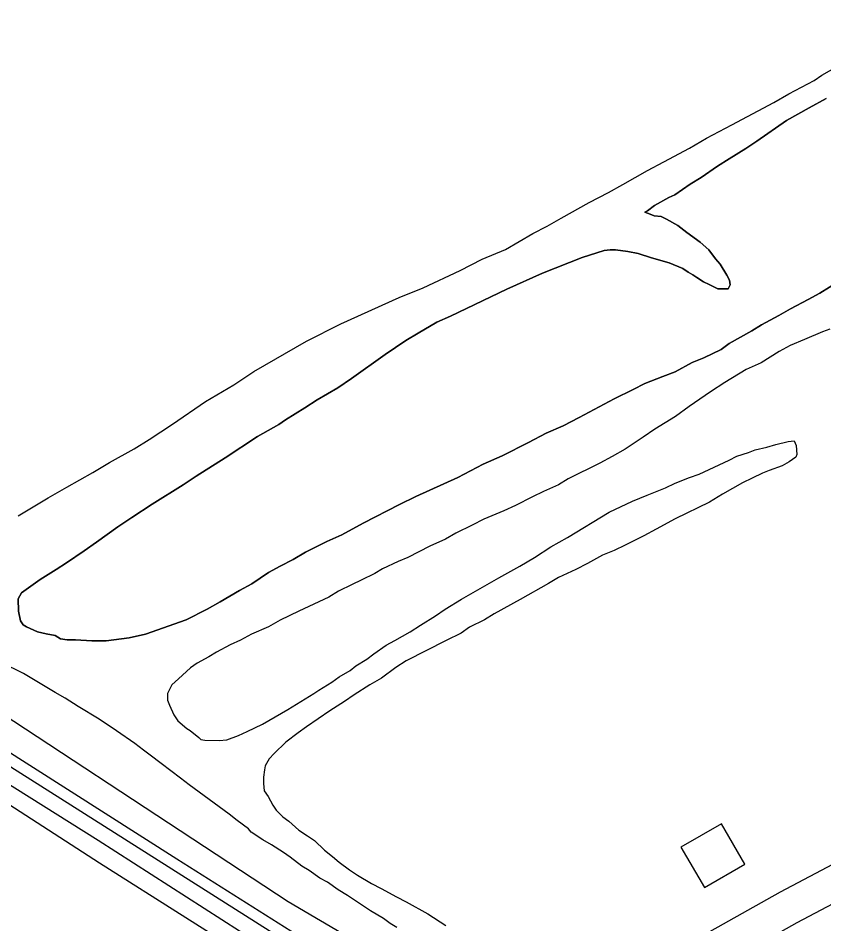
# Model space of a CAD drawing. Extents: x 3567028 to 3605064, y 510945 to 536587.
# Drawn here: x 3572877 to 3573567, y 529678 to 530454 of the extents above; entities that cross this region are included whole.
import ezdxf

# ---------------------------------------------------------------- set-up
doc = ezdxf.new("R2010")
doc.units = 0
for name, color, linetype in [('V-BLDG-OTLN', 7, 'Continuous'), ('V-RAIL-TRAK', 7, 'Continuous'), ('V-ROAD-CNTR', 7, 'Continuous'), ('V-SITE-VEGE', 7, 'Continuous'), ('V-TOPO-SHOR', 7, 'Continuous')]:
    doc.layers.add(name, color=color, linetype=linetype)

msp = doc.modelspace()

# ---------------------------------------------------------------- linework, layer by layer
at = {"layer": 'V-BLDG-OTLN'}
msp.add_lwpolyline([(3573464.46, 529708.72), (3573498.99, 529728.9), (3573478.82, 529763.44), (3573444.28, 529743.26)], close=True, dxfattribs=at)
at = {"layer": 'V-RAIL-TRAK'}
msp.add_lwpolyline([(3576005.02, 527841.99), (3575798.21, 527973.59), (3575600.99, 528097.57), (3575373.16, 528242.42), (3575159.14, 528377.56), (3574928.29, 528523.66), (3574700.28, 528669.52), (3574565.53, 528750.2), (3574547.64, 528760.91), (3574343.43, 528890.24), (3574116.99, 529033.25), (3573969.01, 529128.1), (3573923.01, 529157.59), (3573719.2, 529286.52), (3573540.39, 529398.3), (3573314.59, 529543.52), (3573288.1, 529560.07), (3573137.38, 529654.27), (3573012.65, 529732.91), (3572828.27, 529850.44), (3572664.09, 529953.92), (3572504.12, 530054.91), (3572359.75, 530145.57)], dxfattribs=at)
at = {"layer": 'V-ROAD-CNTR'}
for points in [[(3571107.49, 530923.76), (3571335.73, 530779.9), (3572456.02, 530074.71), (3572913.2, 529784.93), (3573353.24, 529506.1), (3574011.95, 529090.35), (3574465.86, 528803.76), (3574566.38, 528736.81), (3574909.2, 528519.11), (3575756.44, 527984.87), (3576622.61, 527437.04), (3577459.48, 526912.66), (3578223.72, 526427.37), (3578886.32, 526005.21), (3579395.2, 525684.02), (3580151.71, 525207.45), (3580698.98, 524864.69), (3581176.02, 524557.82)], [(3574626.89, 528698.38), (3574572.39, 528723.67), (3574493.22, 528771.79), (3574359.67, 528853.34), (3574196.84, 528956.27), (3573968.98, 529101.31), (3573793.73, 529213.2), (3573474.84, 529416.5), (3573232.57, 529564.61), (3572945.29, 529748.9), (3572659.53, 529928.51), (3572094.53, 530282.81), (3571687.31, 530539.11), (3571171.63, 530864.92), (3571107.62, 530907.01)], [(3573355.17, 529607.02), (3573529.42, 529705.02), (3573981.09, 529943.7), (3574043.41, 529977.49)], [(3573392.07, 529593.35), (3573543.79, 529678.68), (3573995.24, 529917.25), (3574058.6, 529951.6)]]:
    msp.add_lwpolyline(points, dxfattribs=at)
at = {"layer": 'V-SITE-VEGE'}
for p, q in [((3573564.91, 530404.78), (3573584.9, 530416.15)), ((3573558.43, 530400.21), (3573564.91, 530404.78)), ((3573536.69, 530388.88), (3573558.43, 530400.21)), ((3573523.75, 530381.49), (3573536.69, 530388.88)), ((3573487.9, 530362.2), (3573523.75, 530381.49)), ((3573568.63, 530384.8), (3573553.94, 530376.85)), ((3573553.94, 530376.85), (3573534.54, 530366.07)), ((3573534.54, 530366.07), (3573509.21, 530348.37)), ((3573466.16, 530350.86), (3573487.9, 530362.2)), ((3573451.46, 530342.34), (3573466.16, 530350.86)), ((3573429.71, 530330.42), (3573451.46, 530342.34)), ((3573499.79, 530342.1), (3573485.66, 530332.98)), ((3573509.21, 530348.37), (3573499.79, 530342.1)), ((3573415.61, 530323.05), (3573429.71, 530330.42)), ((3573475.65, 530326.71), (3573461.52, 530317.01)), ((3573485.66, 530332.98), (3573475.65, 530326.71)), ((3573394.45, 530311.12), (3573415.61, 530323.05)), ((3573382.1, 530304.3), (3573394.45, 530311.12)), ((3573452.1, 530311.32), (3573439.14, 530302.19)), ((3573461.52, 530317.01), (3573452.1, 530311.32)), ((3573365.65, 530295.81), (3573382.1, 530304.3)), ((3573341.55, 530282.17), (3573365.65, 530295.81)), ((3573433.86, 530299.93), (3573421.52, 530293.12)), ((3573439.14, 530302.19), (3573433.86, 530299.93)), ((3573415.62, 530288.55), (3573413.27, 530287.41)), ((3573413.27, 530287.41), (3573417.91, 530285.6)), ((3573421.52, 530293.12), (3573415.62, 530288.55)), ((3573329.79, 530275.35), (3573341.55, 530282.17)), ((3573417.91, 530285.6), (3573421.39, 530284.38)), ((3573421.39, 530284.38), (3573427.21, 530283.71)), ((3573427.21, 530283.71), (3573431.84, 530281.31)), ((3573431.84, 530281.31), (3573441.67, 530275.92)), ((3573317.45, 530269.12), (3573329.79, 530275.35)), ((3573441.67, 530275.92), (3573449.16, 530269.97)), ((3573293.93, 530255.48), (3573317.45, 530269.12)), ((3573449.16, 530269.97), (3573460.69, 530261.64)), ((3573460.69, 530261.64), (3573468.18, 530255.11)), ((3573273.98, 530247.03), (3573293.93, 530255.48)), ((3573359.64, 530248.57), (3573325.63, 530235.08)), ((3573378.39, 530254.7), (3573359.64, 530248.57)), ((3573383.64, 530255.2), (3573378.39, 530254.7)), ((3573388.31, 530255.14), (3573383.64, 530255.2)), ((3573398.78, 530253.82), (3573388.31, 530255.14)), ((3573407.5, 530251.94), (3573398.78, 530253.82)), ((3573419.1, 530248.27), (3573407.5, 530251.94)), ((3573468.18, 530255.11), (3573473.89, 530247.45)), ((3573255.18, 530237.4), (3573273.98, 530247.03)), ((3573434.2, 530243.96), (3573419.1, 530248.27)), ((3573445.79, 530239.12), (3573434.2, 530243.96)), ((3573473.89, 530247.45), (3573477.9, 530242.73)), ((3573477.9, 530242.73), (3573483.59, 530233.32)), ((3573223.48, 530222.71), (3573255.18, 530237.4)), ((3573325.63, 530235.08), (3573295.11, 530221.54)), ((3573450.41, 530236.14), (3573445.79, 530239.12)), ((3573454.45, 530233.75), (3573450.41, 530236.14)), ((3573457.91, 530231.37), (3573454.45, 530233.75)), ((3573483.59, 530233.32), (3573485.86, 530229.2)), ((3573463.69, 530227.78), (3573457.91, 530231.37)), ((3573468.32, 530225.38), (3573463.69, 530227.78)), ((3573475.84, 530221.77), (3573468.32, 530225.38)), ((3573485.86, 530229.2), (3573486.39, 530225.11)), ((3573563.24, 530218.14), (3573579.72, 530228.39)), ((3573202.95, 530214.27), (3573223.48, 530222.71)), ((3573295.11, 530221.54), (3573246.96, 530198.35)), ((3573484.59, 530221.65), (3573475.84, 530221.77)), ((3573486.39, 530225.11), (3573484.59, 530221.65)), ((3573553.24, 530212.46), (3573563.24, 530218.14)), ((3573153.06, 530191.69), (3573202.95, 530214.27)), ((3573537.97, 530204.53), (3573553.24, 530212.46)), ((3573527.97, 530198.84), (3573537.97, 530204.53)), ((3573246.96, 530198.35), (3573235.23, 530193.28)), ((3573513.28, 530190.9), (3573527.97, 530198.84)), ((3573123.7, 530176.97), (3573153.06, 530191.69)), ((3573235.23, 530193.28), (3573219.34, 530183.6)), ((3573505.04, 530185.78), (3573513.28, 530190.9)), ((3573571.77, 530187.22), (3573565.33, 530184.99)), ((3573219.34, 530183.6), (3573208.76, 530177.35)), ((3573485.64, 530174.99), (3573505.04, 530185.78)), ((3573565.33, 530184.99), (3573550.07, 530178.22)), ((3573078.42, 530150.82), (3573123.7, 530176.97)), ((3573208.76, 530177.35), (3573191.09, 530165.37)), ((3573478.57, 530169.85), (3573485.64, 530174.99)), ((3573537.75, 530173.16), (3573528.35, 530168.05)), ((3573550.07, 530178.22), (3573537.75, 530173.16)), ((3573191.09, 530165.37), (3573162.22, 530144.81)), ((3573463.89, 530162.48), (3573478.57, 530169.85)), ((3573528.35, 530168.05), (3573513.04, 530158.37)), ((3573439.23, 530150.61), (3573453.92, 530158.55)), ((3573453.92, 530158.55), (3573463.89, 530162.48)), ((3573513.04, 530158.37), (3573500.14, 530152.72)), ((3573061.34, 530139.42), (3573078.42, 530150.82)), ((3573428.67, 530146.68), (3573439.23, 530150.61)), ((3573500.14, 530152.72), (3573481.89, 530141.34)), ((3573162.22, 530144.81), (3573150.44, 530136.82)), ((3573403.44, 530135.4), (3573413.42, 530140.5)), ((3573413.42, 530140.5), (3573428.67, 530146.68)), ((3573481.89, 530141.34), (3573469.53, 530133.36)), ((3573037.23, 530125.2), (3573061.34, 530139.42)), ((3573150.44, 530136.82), (3573132.8, 530126.59)), ((3573387, 530127.48), (3573403.44, 530135.4)), ((3573469.53, 530133.36), (3573451.27, 530120.8)), ((3573008.96, 530105.8), (3573037.23, 530125.2)), ((3573132.8, 530126.59), (3573122.2, 530119.75)), ((3573357.03, 530111.6), (3573387, 530127.48)), ((3573122.2, 530119.75), (3573105.73, 530109.5)), ((3573451.27, 530120.8), (3573439.48, 530112.23)), ((3573105.73, 530109.5), (3573099.84, 530105.51)), ((3573343.51, 530104.22), (3573357.03, 530111.6)), ((3573439.48, 530112.23), (3573421.84, 530101.42)), ((3572988.94, 530092.69), (3573008.96, 530105.8)), ((3573099.84, 530105.51), (3573081.61, 530095.29)), ((3573328.84, 530098.03), (3573343.51, 530104.22)), ((3573421.84, 530101.42), (3573411.82, 530094.57)), ((3573081.61, 530095.29), (3573053.94, 530077.04)), ((3573313.57, 530090.09), (3573328.84, 530098.03)), ((3573411.82, 530094.57), (3573396.51, 530084.31)), ((3572976, 530084.72), (3572988.94, 530092.69)), ((3573291.25, 530078.76), (3573313.57, 530090.09)), ((3573507.86, 530083.82), (3573517.8, 530086)), ((3573517.8, 530086), (3573525.41, 530088.22)), ((3573525.41, 530088.22), (3573535.95, 530090.98)), ((3573535.95, 530090.98), (3573541.2, 530091.48)), ((3573541.2, 530091.48), (3573542.89, 530087.38)), ((3573542.89, 530087.38), (3573543.36, 530079.79)), ((3572954.83, 530072.79), (3572976, 530084.72)), ((3573274.81, 530071.43), (3573291.25, 530078.76)), ((3573385.34, 530078.06), (3573374.76, 530072.38)), ((3573396.51, 530084.31), (3573385.34, 530078.06)), ((3573485.57, 530074.82), (3573492.03, 530078.22)), ((3573492.03, 530078.22), (3573501.99, 530081.57)), ((3573501.99, 530081.57), (3573507.86, 530083.82)), ((3573543.36, 530079.79), (3573542.74, 530077.47)), ((3572940.71, 530064.25), (3572954.83, 530072.79)), ((3573053.94, 530077.04), (3573029.22, 530061.08)), ((3573253.07, 530060.09), (3573274.81, 530071.43)), ((3573374.76, 530072.38), (3573347.75, 530058.79)), ((3573459.74, 530062.96), (3573485.57, 530074.82)), ((3573530.97, 530070.06), (3573519.84, 530066.15)), ((3573536.85, 530073.48), (3573530.97, 530070.06)), ((3573542.74, 530077.47), (3573536.85, 530073.48)), ((3572918.37, 530051.76), (3572940.71, 530064.25)), ((3573451.54, 530060.17), (3573459.74, 530062.96)), ((3573513.97, 530063.91), (3573505.16, 530059.37)), ((3573519.84, 530066.15), (3573513.97, 530063.91)), ((3573029.22, 530061.08), (3573018.03, 530053.67)), ((3573217.27, 530043.72), (3573253.07, 530060.09)), ((3573347.75, 530058.79), (3573339.51, 530053.67)), ((3573431, 530051.15), (3573439.22, 530055.1)), ((3573439.22, 530055.1), (3573451.54, 530060.17)), ((3573496.94, 530055.41), (3573479.89, 530045.76)), ((3573505.16, 530059.37), (3573496.94, 530055.41)), ((3572902.5, 530042.67), (3572918.37, 530051.76)), ((3573018.03, 530053.67), (3572991.55, 530037.16)), ((3573326.6, 530048.03), (3573317.2, 530043.51)), ((3573339.51, 530053.67), (3573326.6, 530048.03)), ((3573415.17, 530044.97), (3573431, 530051.15)), ((3572876.62, 530027.31), (3572902.5, 530042.67)), ((3573203.18, 530036.93), (3573217.27, 530043.72)), ((3573317.2, 530043.51), (3573302.52, 530036.15)), ((3573382.89, 530030.29), (3573402.85, 530039.9)), ((3573402.85, 530039.9), (3573415.17, 530044.97)), ((3573479.89, 530045.76), (3573468.71, 530038.93)), ((3572991.55, 530037.16), (3572973.89, 530025.76)), ((3573172.04, 530021.07), (3573203.18, 530036.93)), ((3573292.54, 530031.63), (3573275.52, 530024.3)), ((3573302.52, 530036.15), (3573292.54, 530031.63)), ((3573468.71, 530038.93), (3573439.35, 530024.79)), ((3572973.89, 530025.76), (3572962.12, 530017.77)), ((3573275.52, 530024.3), (3573265.54, 530019.2)), ((3573347, 530008.67), (3573382.89, 530030.29)), ((3573439.35, 530024.79), (3573422.89, 530015.7)), ((3572962.12, 530017.77), (3572943.85, 530004.64)), ((3573153.82, 530010.85), (3573172.04, 530021.07)), ((3573265.54, 530019.2), (3573251.45, 530012.42)), ((3573140.91, 530005.2), (3573153.82, 530010.85)), ((3573251.45, 530012.42), (3573242.62, 530007.3)), ((3573332.89, 530000.72), (3573347, 530008.67)), ((3573412.32, 530010.03), (3573396.46, 530002.1)), ((3573422.89, 530015.7), (3573412.32, 530010.03)), ((3572943.85, 530004.64), (3572933.24, 529997.21)), ((3573122.7, 529996.15), (3573140.91, 530005.2)), ((3573229.12, 530001.09), (3573210.32, 529991.46)), ((3573242.62, 530007.3), (3573229.12, 530001.09)), ((3573318.76, 529991.6), (3573332.89, 530000.72)), ((3573396.46, 530002.1), (3573387.06, 529997.58)), ((3572933.24, 529997.21), (3572917.93, 529986.95)), ((3573112.11, 529989.89), (3573122.7, 529996.15)), ((3573377.09, 529993.65), (3573364.16, 529986.26)), ((3573387.06, 529997.58), (3573377.09, 529993.65)), ((3572917.93, 529986.95), (3572909.1, 529981.25)), ((3573100.95, 529984.23), (3573112.11, 529989.89)), ((3573202.11, 529988.08), (3573188.61, 529981.87)), ((3573210.32, 529991.46), (3573202.11, 529988.08)), ((3573306.41, 529984.2), (3573318.76, 529991.6)), ((3573364.16, 529986.26), (3573354.17, 529981.16)), ((3572909.1, 529981.25), (3572895.57, 529972.7)), ((3573076.82, 529968.85), (3573090.96, 529978.55)), ((3573090.96, 529978.55), (3573100.95, 529984.23)), ((3573182.14, 529977.89), (3573170.4, 529972.23)), ((3573188.61, 529981.87), (3573182.14, 529977.89)), ((3573288.19, 529973.98), (3573306.41, 529984.2)), ((3573354.17, 529981.16), (3573339.5, 529974.38)), ((3572895.57, 529972.7), (3572879.66, 529961.28)), ((3573170.4, 529972.23), (3573162.76, 529968.26)), ((3573276.43, 529967.16), (3573288.19, 529973.98)), ((3573330.68, 529969.27), (3573306.57, 529955.63)), ((3573339.5, 529974.38), (3573330.68, 529969.27)), ((3573049.77, 529953.51), (3573066.24, 529963.18)), ((3573066.24, 529963.18), (3573076.82, 529968.85)), ((3573151.01, 529962.61), (3573142.78, 529957.48)), ((3573162.76, 529968.26), (3573151.01, 529962.61)), ((3573256.44, 529955.79), (3573276.43, 529967.16)), ((3572879.66, 529961.28), (3572876.66, 529956.08)), ((3572876.66, 529956.08), (3572877.09, 529945.58)), ((3573142.78, 529957.48), (3573116.95, 529945.62)), ((3573242.32, 529947.26), (3573256.44, 529955.79)), ((3573306.57, 529955.63), (3573284.23, 529943.14)), ((3573020.4, 529938.2), (3573038.61, 529947.26)), ((3573038.61, 529947.26), (3573049.77, 529953.51)), ((3573234.07, 529941.55), (3573242.32, 529947.26)), ((3572877.09, 529945.58), (3572878.72, 529937.39)), ((3572985.82, 529925.89), (3573020.4, 529938.2)), ((3573116.95, 529945.62), (3573101.09, 529937.7)), ((3573221.12, 529933.58), (3573234.07, 529941.55)), ((3573284.23, 529943.14), (3573275.99, 529938.01)), ((3572878.72, 529937.39), (3572881, 529933.86)), ((3572881, 529933.86), (3572883.89, 529932.07)), ((3572883.89, 529932.07), (3572893.15, 529927.85)), ((3573091.1, 529932.02), (3573076.43, 529925.82)), ((3573101.09, 529937.7), (3573091.1, 529932.02)), ((3573212.3, 529927.88), (3573221.12, 529933.58)), ((3573263.08, 529931.79), (3573256, 529926.65)), ((3573275.99, 529938.01), (3573263.08, 529931.79)), ((3572893.15, 529927.85), (3572900.7, 529925.99)), ((3572900.7, 529925.99), (3572908.26, 529924.71)), ((3572908.26, 529924.71), (3572912.88, 529921.73)), ((3572971.78, 529922.6), (3572985.82, 529925.89)), ((3573076.43, 529925.82), (3573067.03, 529920.71)), ((3573199.36, 529920.5), (3573212.3, 529927.88)), ((3573256, 529926.65), (3573243.08, 529920.43)), ((3572912.88, 529921.73), (3572918.7, 529921.06)), ((3572918.7, 529921.06), (3572925.7, 529920.95)), ((3572925.7, 529920.95), (3572939.68, 529920.16)), ((3572939.68, 529920.16), (3572951.92, 529919.98)), ((3572951.92, 529919.98), (3572971.78, 529922.6)), ((3573058.22, 529916.76), (3573046.47, 529910.52)), ((3573067.03, 529920.71), (3573058.22, 529916.76)), ((3573181.12, 529909.11), (3573191.72, 529916.53)), ((3573191.72, 529916.53), (3573199.36, 529920.5)), ((3573243.08, 529920.43), (3573209.01, 529902.86)), ((3573046.47, 529910.52), (3573040, 529906.54)), ((3573175.22, 529904.53), (3573181.12, 529909.11)), ((3572881.21, 529891.99), (3572862.11, 529901.6)), ((3573030, 529900.86), (3573024.11, 529896.86)), ((3573040, 529906.54), (3573030, 529900.86)), ((3573165.81, 529898.84), (3573175.22, 529904.53)), ((3573209.01, 529902.86), (3573200.18, 529897.16)), ((3572892.77, 529885.4), (3572881.21, 529891.99)), ((3573024.11, 529896.86), (3573014.06, 529887.68)), ((3573151.67, 529889.14), (3573161.08, 529894.83)), ((3573161.08, 529894.83), (3573165.81, 529898.84)), ((3573200.18, 529897.16), (3573187.8, 529888.02)), ((3572908.37, 529875.85), (3572892.77, 529885.4)), ((3573014.06, 529887.68), (3573008.16, 529882.52)), ((3573134.01, 529877.74), (3573145.19, 529884.57)), ((3573145.19, 529884.57), (3573151.67, 529889.14)), ((3573187.8, 529888.02), (3573177.81, 529882.34)), ((3573008.16, 529882.52), (3573004.55, 529875)), ((3573129.89, 529874.89), (3573134.01, 529877.74)), ((3573177.81, 529882.34), (3573164.27, 529873.79)), ((3572917.04, 529871.05), (3572908.37, 529875.85)), ((3572928.01, 529863.89), (3572917.04, 529871.05)), ((3573004.55, 529875), (3573004.46, 529869.17)), ((3573004.46, 529869.17), (3573006.15, 529865.07)), ((3573107.53, 529861.23), (3573129.89, 529874.89)), ((3573164.27, 529873.79), (3573156.02, 529868.09)), ((3572945.93, 529853.13), (3572928.01, 529863.89)), ((3573006.15, 529865.07), (3573010.11, 529856.84)), ((3573085.78, 529848.72), (3573107.53, 529861.23)), ((3573156.02, 529868.09), (3573143.66, 529860.11)), ((3572960.93, 529843), (3572945.93, 529853.13)), ((3573010.11, 529856.84), (3573013.53, 529851.55)), ((3573143.66, 529860.11), (3573123.64, 529846.41)), ((3573013.53, 529851.55), (3573021.01, 529845.02)), ((3573021.01, 529845.02), (3573023.9, 529843.23)), ((3573072.86, 529842.51), (3573085.78, 529848.72)), ((3573123.64, 529846.41), (3573116.57, 529841.27)), ((3572976.51, 529832.28), (3572960.93, 529843)), ((3573023.9, 529843.23), (3573031.39, 529837.29)), ((3573031.39, 529837.29), (3573033.11, 529835.52)), ((3573055.26, 529835.19), (3573065.23, 529839.12)), ((3573065.23, 529839.12), (3573072.86, 529842.51)), ((3573116.57, 529841.27), (3573105.95, 529833.27)), ((3572984.01, 529826.33), (3572976.51, 529832.28)), ((3573033.11, 529835.52), (3573036.6, 529834.88)), ((3573036.6, 529834.88), (3573048.84, 529834.7)), ((3573048.84, 529834.7), (3573055.26, 529835.19)), ((3573105.95, 529833.27), (3573095.9, 529823.51)), ((3572989.77, 529822.17), (3572984.01, 529826.33)), ((3572999, 529815.04), (3572989.77, 529822.17)), ((3573095.9, 529823.51), (3573091.75, 529818.9)), ((3573015.71, 529802.54), (3572999, 529815.04)), ((3573091.75, 529818.9), (3573088.17, 529813.13)), ((3573087.53, 529809.64), (3573086.85, 529803.24)), ((3573088.17, 529813.13), (3573087.53, 529809.64)), ((3573023.21, 529796.6), (3573015.71, 529802.54)), ((3573086.85, 529803.24), (3573086.77, 529797.99)), ((3573057.23, 529771.61), (3573023.21, 529796.6)), ((3573086.77, 529797.99), (3573087.26, 529791.57)), ((3573087.26, 529791.57), (3573090.69, 529786.85)), ((3573090.69, 529786.85), (3573094.66, 529779.22)), ((3573094.66, 529779.22), (3573097.51, 529775.09)), ((3573064.15, 529766.26), (3573057.23, 529771.61)), ((3573097.51, 529775.09), (3573103.25, 529769.18)), ((3573103.25, 529769.18), (3573108.45, 529765.6)), ((3573073.95, 529759.12), (3573064.15, 529766.26)), ((3573108.45, 529765.6), (3573117.08, 529757.9)), ((3573076.24, 529756.17), (3573073.95, 529759.12)), ((3573086.06, 529749.62), (3573076.24, 529756.17)), ((3573117.08, 529757.9), (3573124.58, 529753.12)), ((3573124.58, 529753.12), (3573130.35, 529748.95)), ((3573093.57, 529745.42), (3573086.06, 529749.62)), ((3573103.97, 529738.85), (3573093.57, 529745.42)), ((3573130.35, 529748.95), (3573138.97, 529740.67)), ((3573109.74, 529734.69), (3573103.97, 529738.85)), ((3573138.97, 529740.67), (3573145.89, 529735.31)), ((3573119.53, 529726.96), (3573109.74, 529734.69)), ((3573145.89, 529735.31), (3573151.65, 529730.57)), ((3573151.65, 529730.57), (3573160.3, 529724.03)), ((3573125.89, 529723.37), (3573119.53, 529726.96)), ((3573135.12, 529716.82), (3573125.89, 529723.37)), ((3573160.3, 529724.03), (3573167.22, 529719.26)), ((3573141.48, 529713.23), (3573135.12, 529716.82)), ((3573150.71, 529706.68), (3573141.48, 529713.23)), ((3573167.22, 529719.26), (3573179.36, 529712.08)), ((3573158.81, 529701.89), (3573150.71, 529706.68)), ((3573179.36, 529712.08), (3573187.46, 529707.88)), ((3573187.46, 529707.88), (3573200.76, 529700.69)), ((3573178.43, 529688.78), (3573158.81, 529701.89)), ((3573200.76, 529700.69), (3573208.86, 529696.49)), ((3573208.86, 529696.49), (3573227.37, 529686.3)), ((3573189.41, 529682.2), (3573178.43, 529688.78)), ((3573195.18, 529678.03), (3573189.41, 529682.2)), ((3573227.37, 529686.3), (3573242.96, 529676.16)), ((3573200.96, 529674.45), (3573195.18, 529678.03))]:
    msp.add_line(p, q, dxfattribs=at)
for points in [[(3572933.24, 529997.21), (3572943.85, 530004.64), (3572962.12, 530017.77), (3572973.89, 530025.76), (3572991.55, 530037.16), (3573018.03, 530053.67), (3573029.22, 530061.08), (3573053.94, 530077.04), (3573081.61, 530095.29), (3573099.84, 530105.51), (3573105.73, 530109.5), (3573122.2, 530119.75), (3573132.8, 530126.59), (3573150.44, 530136.82), (3573162.22, 530144.81), (3573191.09, 530165.37), (3573208.76, 530177.35), (3573219.34, 530183.6), (3573235.23, 530193.28), (3573246.96, 530198.35), (3573295.11, 530221.54), (3573325.63, 530235.08), (3573359.64, 530248.57), (3573378.39, 530254.7), (3573383.64, 530255.2), (3573388.31, 530255.14), (3573398.78, 530253.82), (3573407.5, 530251.94), (3573419.1, 530248.27), (3573434.2, 530243.96), (3573445.79, 530239.12), (3573450.41, 530236.14), (3573454.45, 530233.75), (3573457.91, 530231.37), (3573463.69, 530227.78), (3573468.32, 530225.38), (3573475.84, 530221.77), (3573484.59, 530221.65), (3573486.39, 530225.11), (3573485.86, 530229.2), (3573483.59, 530233.32), (3573477.9, 530242.73), (3573473.89, 530247.45), (3573468.18, 530255.11), (3573460.69, 530261.64), (3573449.16, 530269.97), (3573441.67, 530275.92), (3573431.84, 530281.31), (3573427.21, 530283.71), (3573421.39, 530284.38), (3573417.91, 530285.6), (3573413.27, 530287.41), (3573415.62, 530288.55), (3573421.52, 530293.12), (3573433.86, 530299.93), (3573439.14, 530302.19), (3573452.1, 530311.32), (3573461.52, 530317.01), (3573475.65, 530326.71), (3573485.66, 530332.98), (3573499.79, 530342.1), (3573509.21, 530348.37), (3573534.54, 530366.07), (3573553.94, 530376.85), (3573568.63, 530384.8)], [(3573579.72, 530228.39), (3573563.24, 530218.14), (3573553.24, 530212.46), (3573537.97, 530204.53), (3573527.97, 530198.84), (3573513.28, 530190.9), (3573505.04, 530185.78), (3573485.64, 530174.99), (3573478.57, 530169.85), (3573463.89, 530162.48), (3573453.92, 530158.55), (3573439.23, 530150.61), (3573428.67, 530146.68), (3573413.42, 530140.5), (3573403.44, 530135.4), (3573387, 530127.48), (3573357.03, 530111.6), (3573343.51, 530104.22), (3573328.84, 530098.03), (3573313.57, 530090.09), (3573291.25, 530078.76), (3573274.81, 530071.43), (3573253.07, 530060.09), (3573217.27, 530043.72), (3573203.18, 530036.93), (3573172.04, 530021.07), (3573153.82, 530010.85), (3573140.91, 530005.2), (3573122.7, 529996.15), (3573112.11, 529989.89), (3573100.95, 529984.23), (3573090.96, 529978.55), (3573076.82, 529968.85), (3573066.24, 529963.18), (3573049.77, 529953.51), (3573038.61, 529947.26), (3573020.4, 529938.2), (3572985.82, 529925.89), (3572971.78, 529922.6), (3572951.92, 529919.98), (3572939.68, 529920.16), (3572925.7, 529920.95), (3572918.7, 529921.06), (3572912.88, 529921.73), (3572908.26, 529924.71), (3572900.7, 529925.99), (3572893.15, 529927.85), (3572883.89, 529932.07), (3572881, 529933.86), (3572878.72, 529937.39), (3572877.09, 529945.58), (3572876.66, 529956.08), (3572879.66, 529961.28), (3572895.57, 529972.7), (3572909.1, 529981.25), (3572917.93, 529986.95), (3572933.24, 529997.21)]]:
    msp.add_lwpolyline(points, dxfattribs=at)
at = {"layer": 'V-TOPO-SHOR'}
for points in [[(3573306.61, 529579.77), (3573107.87, 529696.49), (3572780.29, 529911.85)], [(3572712.27, 529881.38), (3572946.43, 529729.83), (3573242.04, 529542.49)]]:
    msp.add_lwpolyline(points, dxfattribs=at)

doc.saveas('drawing.dxf')
